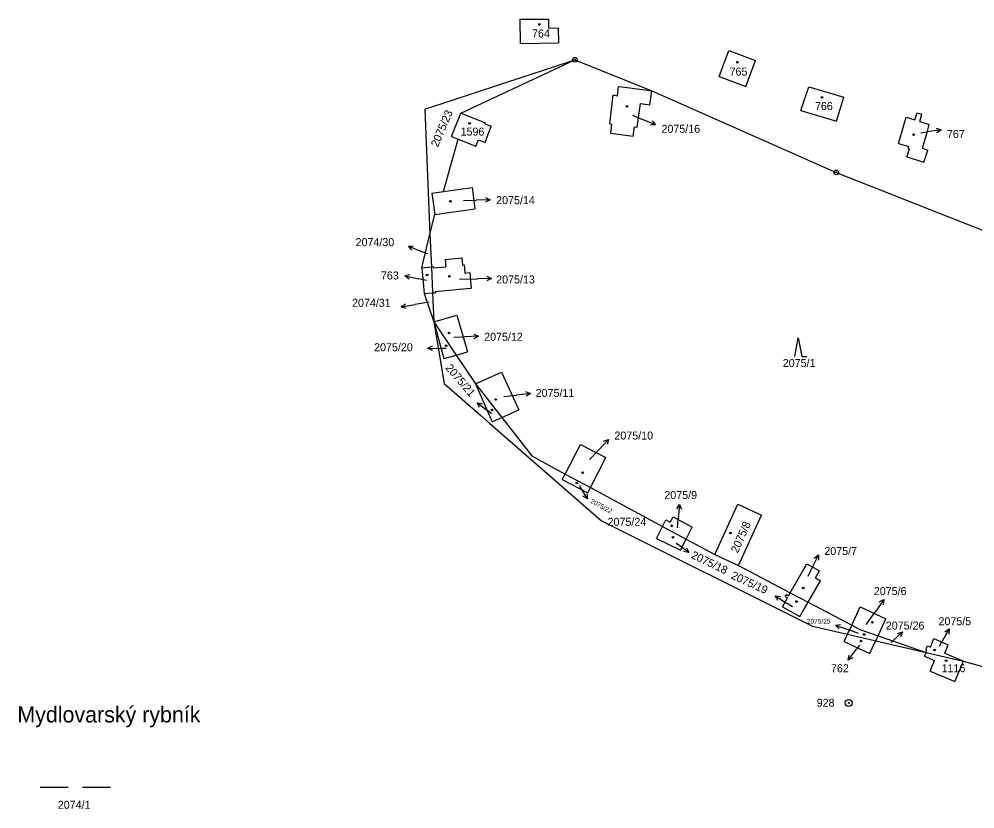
# Model space of a CAD drawing. Extents: x -763205 to -760228, y -1155311 to -1152844.
# Drawn here: x -762500.3 to -762297.3, y -1153761 to -1153593.1 of the extents above; entities that cross this region are included whole.
import ezdxf

# ---------------------------------------------------------------- set-up
doc = ezdxf.new("R2010")
doc.units = 0
for name, color, linetype in [('Vrstva 1', 7, 'Continuous'), ('Vrstva 15', 7, 'Continuous'), ('Vrstva 16', 7, 'Continuous'), ('Vrstva 17', 7, 'Continuous'), ('Vrstva 18', 7, 'Continuous'), ('Vrstva 19', 7, 'Continuous'), ('Vrstva 24', 7, 'Continuous'), ('Vrstva 25', 7, 'Continuous'), ('Vrstva 6', 7, 'Continuous'), ('Vrstva 62', 7, 'Continuous')]:
    doc.layers.add(name, color=color, linetype=linetype)

msp = doc.modelspace()

# ---------------------------------------------------------------- linework, layer by layer
at = {"layer": 'Vrstva 1'}
for p, q in [((-762393.96, -1153593.08), (-762387.87, -1153593.08)), ((-762393.96, -1153593.08), (-762393.89, -1153598.27)), ((-762387.87, -1153593.08), (-762387.84, -1153595)), ((-762387.84, -1153595), (-762385.78, -1153594.97)), ((-762385.78, -1153594.97), (-762385.73, -1153598.15)), ((-762393.89, -1153598.27), (-762385.73, -1153598.15)), ((-762351.58, -1153605.3), (-762349.52, -1153599.77)), ((-762349.52, -1153599.77), (-762343.88, -1153601.87)), ((-762414.14, -1153612.24), (-762382.25, -1153601.71)), ((-762382.25, -1153601.71), (-762365.91, -1153608.33)), ((-762345.94, -1153607.4), (-762343.88, -1153601.87)), ((-762351.58, -1153605.3), (-762345.94, -1153607.4)), ((-762373.21, -1153609.36), (-762372.95, -1153607.38)), ((-762372.95, -1153607.38), (-762371.67, -1153607.55)), ((-762371.67, -1153607.55), (-762365.91, -1153608.33)), ((-762334.21, -1153612.49), (-762332.55, -1153607.46)), ((-762332.55, -1153607.46), (-762325.14, -1153609.69)), ((-762374.84, -1153615.37), (-762374.14, -1153609.18)), ((-762374.14, -1153609.18), (-762373.21, -1153609.36)), ((-762366.36, -1153611.32), (-762365.91, -1153608.33)), ((-762365.91, -1153608.33), (-762326.71, -1153625.66)), ((-762326.68, -1153614.8), (-762325.14, -1153609.69)), ((-762414.14, -1153612.24), (-762413.03, -1153638.81)), ((-762369, -1153616.03), (-762368.32, -1153611.05)), ((-762368.32, -1153611.05), (-762366.36, -1153611.32)), ((-762408.43, -1153618.07), (-762406.45, -1153613.06)), ((-762406.45, -1153613.06), (-762401.27, -1153615.15)), ((-762334.21, -1153612.49), (-762326.68, -1153614.8)), ((-762313.47, -1153619.52), (-762311.84, -1153613.95)), ((-762311.84, -1153613.95), (-762310.01, -1153614.52)), ((-762310.01, -1153614.52), (-762309.54, -1153612.98)), ((-762309.54, -1153612.98), (-762308.51, -1153613.3)), ((-762308.99, -1153614.84), (-762308.51, -1153613.3)), ((-762401.35, -1153615.33), (-762401.27, -1153615.15)), ((-762401.35, -1153615.33), (-762400.02, -1153615.87)), ((-762401.34, -1153619.3), (-762400.02, -1153615.87)), ((-762374.84, -1153615.37), (-762374.37, -1153615.43)), ((-762374.62, -1153617.31), (-762374.37, -1153615.43)), ((-762369.87, -1153617.95), (-762369.6, -1153615.95)), ((-762369.6, -1153615.95), (-762369, -1153616.03)), ((-762308.99, -1153614.84), (-762306.96, -1153615.47)), ((-762307.37, -1153616.87), (-762306.96, -1153615.47)), ((-762408.43, -1153618.07), (-762407.07, -1153618.6)), ((-762374.62, -1153617.31), (-762369.87, -1153617.95)), ((-762308.4, -1153620.51), (-762307.37, -1153616.87)), ((-762407.07, -1153618.6), (-762403.26, -1153620.07)), ((-762403.26, -1153620.07), (-762402.74, -1153618.78)), ((-762402.74, -1153618.78), (-762401.34, -1153619.3)), ((-762313.47, -1153619.52), (-762311.32, -1153620.15)), ((-762311.45, -1153620.57), (-762311.32, -1153620.15)), ((-762311.69, -1153622.37), (-762311.17, -1153620.65)), ((-762311.69, -1153622.37), (-762308.11, -1153623.46)), ((-762311.45, -1153620.57), (-762311.17, -1153620.65)), ((-762308.4, -1153620.51), (-762307.29, -1153620.97)), ((-762308.11, -1153623.46), (-762307.29, -1153620.97)), ((-762326.71, -1153625.66), (-762282.48, -1153643.21)), ((-762412.66, -1153630.08), (-762410.18, -1153629.73)), ((-762412.66, -1153630.08), (-762412.01, -1153634.63)), ((-762410.18, -1153629.73), (-762404.1, -1153628.86)), ((-762404.1, -1153628.86), (-762403.54, -1153633.41)), ((-762412.01, -1153634.63), (-762403.54, -1153633.41)), ((-762413.03, -1153638.81), (-762412.74, -1153645.75)), ((-762409.82, -1153644.16), (-762406.3, -1153643.82)), ((-762409.82, -1153644.16), (-762409.67, -1153645.73)), ((-762406.3, -1153643.82), (-762406.13, -1153645.39)), ((-762414.77, -1153645.94), (-762412.74, -1153645.75)), ((-762414.77, -1153645.94), (-762414.28, -1153651.45)), ((-762412.74, -1153645.75), (-762412.33, -1153645.71)), ((-762412.74, -1153645.75), (-762412.51, -1153651.29)), ((-762412.33, -1153645.71), (-762412.31, -1153645.98)), ((-762412.31, -1153645.98), (-762409.67, -1153645.73)), ((-762406.13, -1153645.39), (-762405.75, -1153645.35)), ((-762405.75, -1153645.35), (-762405.6, -1153647.06)), ((-762405.6, -1153647.06), (-762404.55, -1153646.97)), ((-762404.55, -1153646.97), (-762404.25, -1153650.28)), ((-762411.91, -1153650.97), (-762405.3, -1153650.37)), ((-762405.3, -1153650.37), (-762404.25, -1153650.28)), ((-762414.28, -1153651.45), (-762412.51, -1153651.29)), ((-762412.51, -1153651.29), (-762411.89, -1153651.24)), ((-762412.51, -1153651.29), (-762412.25, -1153657.42)), ((-762411.91, -1153650.97), (-762411.89, -1153651.24)), ((-762412.25, -1153657.42), (-762407.35, -1153655.99)), ((-762407.35, -1153655.99), (-762405.08, -1153663.79)), ((-762412.25, -1153657.42), (-762410.08, -1153665.25)), ((-762412.25, -1153657.42), (-762410.05, -1153670.57)), ((-762410.08, -1153665.25), (-762407.49, -1153664.49)), ((-762407.49, -1153664.49), (-762405.08, -1153663.79)), ((-762403.39, -1153670.59), (-762397.87, -1153668.17)), ((-762397.87, -1153668.17), (-762394.18, -1153676.17)), ((-762410.05, -1153670.57), (-762402.23, -1153677.38)), ((-762403.39, -1153670.59), (-762399.82, -1153678.71)), ((-762397.78, -1153677.79), (-762394.18, -1153676.17)), ((-762402.23, -1153677.38), (-762400.41, -1153678.97)), ((-762400.41, -1153678.97), (-762376.57, -1153699.74)), ((-762399.82, -1153678.71), (-762397.78, -1153677.79)), ((-762384.32, -1153689.8), (-762381.05, -1153683.55)), ((-762381.05, -1153683.55), (-762375.69, -1153686.28)), ((-762378.95, -1153692.69), (-762375.69, -1153686.28)), ((-762384.93, -1153690.97), (-762384.32, -1153689.8)), ((-762384.93, -1153690.97), (-762379.5, -1153693.77)), ((-762379.5, -1153693.77), (-762378.95, -1153692.69)), ((-762352.54, -1153706.92), (-762347.6, -1153696.2)), ((-762347.6, -1153696.2), (-762342.57, -1153698.52)), ((-762363.64, -1153700.94), (-762362.94, -1153699.53)), ((-762362.94, -1153699.53), (-762361.98, -1153700.06)), ((-762361.98, -1153700.06), (-762361.34, -1153698.88)), ((-762361.34, -1153698.88), (-762357.31, -1153701.09)), ((-762347.52, -1153709.25), (-762342.57, -1153698.52)), ((-762376.57, -1153699.74), (-762331.8, -1153722.13)), ((-762364.88, -1153703.47), (-762363.64, -1153700.94)), ((-762358.63, -1153703.64), (-762357.31, -1153701.09)), ((-762364.88, -1153703.47), (-762359.82, -1153705.95)), ((-762359.82, -1153705.95), (-762358.63, -1153703.64)), ((-762352.54, -1153706.92), (-762347.52, -1153709.25)), ((-762333.8, -1153710.4), (-762332.94, -1153708.88)), ((-762332.94, -1153708.88), (-762330.26, -1153710.35)), ((-762336.49, -1153715.07), (-762333.8, -1153710.4)), ((-762331.12, -1153711.89), (-762330.26, -1153710.35)), ((-762332.72, -1153717.05), (-762330.06, -1153712.48)), ((-762331.12, -1153711.89), (-762330.06, -1153712.48)), ((-762337.55, -1153715.84), (-762337.32, -1153715.43)), ((-762337.32, -1153715.43), (-762336.85, -1153715.7)), ((-762336.85, -1153715.7), (-762336.49, -1153715.07)), ((-762338.17, -1153718.01), (-762337.08, -1153716.11)), ((-762337.55, -1153715.84), (-762337.08, -1153716.11)), ((-762333.39, -1153718.21), (-762332.72, -1153717.05)), ((-762338.17, -1153718.01), (-762334.48, -1153720.09)), ((-762334.48, -1153720.09), (-762333.39, -1153718.21)), ((-762323.43, -1153721.94), (-762321.64, -1153718.05)), ((-762321.64, -1153718.05), (-762316.18, -1153720.55)), ((-762317.85, -1153724.17), (-762316.18, -1153720.55)), ((-762331.8, -1153722.13), (-762324.31, -1153723.86)), ((-762325.02, -1153725.4), (-762324.31, -1153723.86)), ((-762324.31, -1153723.86), (-762324.17, -1153723.55)), ((-762324.31, -1153723.86), (-762318.34, -1153725.23)), ((-762324.17, -1153723.55), (-762323.43, -1153721.94)), ((-762325.02, -1153725.4), (-762319.59, -1153727.95)), ((-762318.72, -1153726.06), (-762318.34, -1153725.23)), ((-762318.34, -1153725.23), (-762317.85, -1153724.17)), ((-762318.34, -1153725.23), (-762307.65, -1153727.7)), ((-762306.73, -1153726.58), (-762305.96, -1153724.79)), ((-762305.96, -1153724.79), (-762302.91, -1153726.1)), ((-762319.59, -1153727.95), (-762318.72, -1153726.06)), ((-762308, -1153728.54), (-762307.65, -1153727.7)), ((-762307.65, -1153727.7), (-762307.58, -1153726.79)), ((-762307.65, -1153727.7), (-762299.72, -1153729.59)), ((-762307.58, -1153726.79), (-762307.37, -1153726.3)), ((-762307.37, -1153726.3), (-762306.73, -1153726.58)), ((-762303.68, -1153727.89), (-762302.91, -1153726.1)), ((-762303.68, -1153727.89), (-762299.72, -1153729.59)), ((-762308, -1153728.54), (-762305.84, -1153729.44)), ((-762306.79, -1153731.7), (-762305.84, -1153729.44)), ((-762301.52, -1153733.91), (-762299.72, -1153729.59)), ((-762299.72, -1153729.59), (-762293.09, -1153731.39)), ((-762306.79, -1153731.7), (-762301.52, -1153733.91))]:
    msp.add_line(p, q, dxfattribs=at)
at = {"layer": 'Vrstva 16'}
for p, q in [((-762370, -1153613.52), (-762367.86, -1153614.4)), ((-762365.088, -1153615.547), (-762367.86, -1153614.4)), ((-762308.77, -1153617.28), (-762307.42, -1153617.08)), ((-762304.451, -1153616.648), (-762307.42, -1153617.08)), ((-762405.91, -1153631.67), (-762403.24, -1153631.58)), ((-762400.242, -1153631.479), (-762403.24, -1153631.58)), ((-762417.627, -1153641.351), (-762414.84, -1153642.46)), ((-762413.56, -1153642.97), (-762414.84, -1153642.46)), ((-762418.369, -1153647.666), (-762415.43, -1153648.27)), ((-762413.74, -1153648.62), (-762415.43, -1153648.27)), ((-762406.76, -1153648.34), (-762402.97, -1153648.28)), ((-762399.97, -1153648.236), (-762402.97, -1153648.28)), ((-762419.131, -1153654.242), (-762416.17, -1153653.76)), ((-762413.29, -1153653.29), (-762416.17, -1153653.76)), ((-762407.99, -1153660.7), (-762405.7, -1153660.62)), ((-762402.702, -1153660.513), (-762405.7, -1153660.62)), ((-762413.48, -1153663.033), (-762410.48, -1153663.08)), ((-762409.56, -1153663.09), (-762410.48, -1153663.08)), ((-762397.33, -1153673.32), (-762394.65, -1153673.01)), ((-762391.67, -1153672.664), (-762394.65, -1153673.01)), ((-762402.985, -1153674.64), (-762400.6, -1153676.46)), ((-762399.98, -1153676.93), (-762400.6, -1153676.46)), ((-762375.088, -1153682.46), (-762377.16, -1153684.63)), ((-762379.15, -1153686.71), (-762377.16, -1153684.63)), ((-762381.29, -1153692.24), (-762381.13, -1153692.51)), ((-762379.594, -1153695.087), (-762381.13, -1153692.51)), ((-762359.995, -1153696.244), (-762360.28, -1153699.23)), ((-762360.47, -1153701.25), (-762360.28, -1153699.23)), ((-762360.74, -1153704.46), (-762360.45, -1153704.67)), ((-762358.039, -1153706.455), (-762360.45, -1153704.67)), ((-762330.491, -1153707.005), (-762331.81, -1153709.7)), ((-762332.7, -1153711.52), (-762331.81, -1153709.7)), ((-762339.696, -1153715.717), (-762337.16, -1153717.32)), ((-762336.04, -1153718.03), (-762337.16, -1153717.32)), ((-762316.621, -1153716.461), (-762318.34, -1153718.92)), ((-762320.34, -1153721.78), (-762318.34, -1153718.92)), ((-762326.893, -1153721.926), (-762324.07, -1153722.94)), ((-762321.98, -1153723.69), (-762324.07, -1153722.94)), ((-762312.652, -1153723.377), (-762314.84, -1153725.43)), ((-762302.709, -1153722.701), (-762304.19, -1153725.31)), ((-762315.04, -1153725.61), (-762314.84, -1153725.43)), ((-762304.82, -1153726.42), (-762304.19, -1153725.31)), ((-762324.219, -1153729.395), (-762322.4, -1153727.01)), ((-762321.77, -1153726.18), (-762322.4, -1153727.01))]:
    msp.add_line(p, q, dxfattribs=at)
for points in [[(-762365.821, -1153614.703), (-762365.088, -1153615.547), (-762366.203, -1153615.627)], [(-762305.513, -1153616.297), (-762304.451, -1153616.648), (-762305.369, -1153617.287)], [(-762401.258, -1153631.013), (-762400.242, -1153631.479), (-762401.224, -1153632.013)], [(-762416.883, -1153642.185), (-762417.627, -1153641.351), (-762416.513, -1153641.256)], [(-762417.49, -1153648.357), (-762418.369, -1153647.666), (-762417.288, -1153647.377)], [(-762400.978, -1153647.751), (-762399.97, -1153648.236), (-762400.963, -1153648.751)], [(-762418.064, -1153654.575), (-762419.131, -1153654.242), (-762418.224, -1153653.587)], [(-762403.719, -1153660.049), (-762402.702, -1153660.513), (-762403.683, -1153661.048)], [(-762412.488, -1153663.548), (-762413.48, -1153663.033), (-762412.472, -1153662.548)], [(-762392.721, -1153672.283), (-762391.67, -1153672.664), (-762392.606, -1153673.276)], [(-762402.493, -1153675.644), (-762402.985, -1153674.64), (-762401.887, -1153674.849)], [(-762376.141, -1153682.838), (-762375.088, -1153682.46), (-762375.417, -1153683.529)], [(-762379.677, -1153693.972), (-762379.594, -1153695.087), (-762380.536, -1153694.484)], [(-762360.588, -1153697.192), (-762359.995, -1153696.244), (-762359.592, -1153697.287)], [(-762358.545, -1153705.458), (-762358.039, -1153706.455), (-762359.14, -1153706.262)], [(-762331.38, -1153707.684), (-762330.491, -1153707.005), (-762330.482, -1153708.123)], [(-762339.118, -1153716.674), (-762339.696, -1153715.717), (-762338.583, -1153715.829)], [(-762317.604, -1153716.994), (-762316.621, -1153716.461), (-762316.784, -1153717.567)], [(-762326.121, -1153722.735), (-762326.893, -1153721.926), (-762325.783, -1153721.793)], [(-762313.724, -1153723.697), (-762312.652, -1153723.377), (-762313.039, -1153724.426)], [(-762303.638, -1153723.324), (-762302.709, -1153722.701), (-762302.768, -1153723.817)], [(-762323.215, -1153728.903), (-762324.219, -1153729.395), (-762324.01, -1153728.297)]]:
    msp.add_lwpolyline(points, dxfattribs=at)
at = {"layer": 'Vrstva 24'}
for centre, radius in [((-762382.25, -1153601.71), 0.5), ((-762382.25, -1153601.71), 0.1), ((-762326.71, -1153625.66), 0.5), ((-762326.71, -1153625.66), 0.1), ((-762324.08, -1153738.47), 0.75), ((-762324.08, -1153738.47), 0.1)]:
    msp.add_circle(centre, radius, dxfattribs=at)
at = {"layer": 'Vrstva 25'}
for p, q in [((-762495.88, -1153756.36), (-762489.88, -1153756.36)), ((-762486.88, -1153756.36), (-762480.88, -1153756.36))]:
    msp.add_line(p, q, dxfattribs=at)
msp.add_lwpolyline([(-762335.5, -1153664.84), (-762334.8, -1153660.84), (-762334, -1153664.84), (-762333, -1153664.84)], dxfattribs=at)
for centre in [(-762389.81, -1153594.22), (-762347.75, -1153602.25), (-762329.75, -1153609.74), (-762371.17, -1153611.63), (-762404.63, -1153615.23), (-762310.26, -1153617.66), (-762408.68, -1153631.83), (-762413.63, -1153647.48), (-762408.91, -1153647.75), (-762408.98, -1153659.83), (-762409.61, -1153662.51), (-762399.09, -1153673.95), (-762399.85, -1153676.15), (-762380.59, -1153689.53), (-762381.85, -1153691.7), (-762361.69, -1153700.8), (-762361.4, -1153703.22), (-762349.19, -1153702.33), (-762333.74, -1153714.04), (-762335.16, -1153716.91), (-762319.04, -1153721.31), (-762320.79, -1153723.9), (-762321.45, -1153725.31), (-762305.83, -1153727.2), (-762303.38, -1153729.46)]:
    msp.add_circle(centre, 0.175, dxfattribs=at)
at = {"layer": 'Vrstva 6'}
for p, q in [((-762406.45, -1153613.06), (-762382.25, -1153601.71)), ((-762410.18, -1153629.73), (-762407.07, -1153618.6)), ((-762413.03, -1153638.81), (-762412.01, -1153634.63)), ((-762414.77, -1153645.94), (-762413.03, -1153638.81)), ((-762414.28, -1153651.45), (-762412.25, -1153657.42)), ((-762412.25, -1153657.42), (-762407.49, -1153664.49)), ((-762407.49, -1153664.49), (-762403.39, -1153670.59)), ((-762403.39, -1153670.59), (-762397.78, -1153677.79)), ((-762397.78, -1153677.79), (-762391.43, -1153685.96)), ((-762391.43, -1153685.96), (-762384.32, -1153689.8)), ((-762384.32, -1153689.8), (-762378.95, -1153692.69)), ((-762378.95, -1153692.69), (-762363.64, -1153700.94)), ((-762363.64, -1153700.94), (-762358.63, -1153703.64)), ((-762358.63, -1153703.64), (-762352.54, -1153706.92)), ((-762347.52, -1153709.25), (-762336.49, -1153715.07)), ((-762336.49, -1153715.07), (-762332.72, -1153717.05)), ((-762332.72, -1153717.05), (-762323.43, -1153721.94)), ((-762323.43, -1153721.94), (-762321.74, -1153722.83)), ((-762321.74, -1153722.83), (-762317.85, -1153724.17)), ((-762317.85, -1153724.17), (-762307.65, -1153727.7))]:
    msp.add_line(p, q, dxfattribs=at)

# ---------------------------------------------------------------- texts
at = {"layer": 'Vrstva 15'}
msp.add_text('Mydlovarský rybník', height=3.4, dxfattribs=at).set_placement((-762500.696, -1153742.61))
at = {"layer": 'Vrstva 16'}
for s, p in [('2075/16', (-762363.853, -1153617.25)), ('767', (-762303.213, -1153618.35)), ('2075/14', (-762398.973, -1153632.42)), ('2074/30', (-762428.84, -1153641.35)), ('763', (-762423.46, -1153648.43)), ('2075/13', (-762398.973, -1153649.28)), ('2074/31', (-762429.59, -1153654.24)), ('2075/12', (-762401.523, -1153661.46)), ('2075/20', (-762424.907, -1153663.69)), ('2075/11', (-762390.583, -1153673.41)), ('2075/10', (-762373.853, -1153682.46)), ('2075/9', (-762363.243, -1153695.11)), ('2075/7', (-762329.253, -1153707.01)), ('2075/6', (-762318.743, -1153715.53)), ('2075/26', (-762316.193, -1153722.86)), ('2075/5', (-762305.003, -1153721.94)), ('762', (-762327.843, -1153731.94))]:
    msp.add_text(s, height=1.7, dxfattribs=at).set_placement(p)
for s, rotation, p in [('2075/21', 310.48583, (-762409.865, -1153667.284)), ('2075/18', 334.26358, (-762357.714, -1153707.584)), ('2075/19', 335.18031, (-762349.223, -1153711.923))]:
    msp.add_text(s, height=1.7, rotation=rotation, dxfattribs=at).set_placement(p)
at = {"layer": 'Vrstva 17'}
msp.add_text('928', height=1.7, dxfattribs=at).set_placement((-762330.884, -1153739.26))
at = {"layer": 'Vrstva 18'}
for s, rotation, p in [('2075/23', 66.86418, (-762411.357, -1153620.412)), ('2075/8', 66.11933, (-762347.644, -1153706.723))]:
    msp.add_text(s, height=1.7, rotation=rotation, dxfattribs=at).set_placement(p)
for s, height, p in [('2075/16', 0.1, (-762369.986, -1153613.52)), ('2075/14', 0.1, (-762405.896, -1153631.67)), ('2074/30', 0.1, (-762413.546, -1153642.97)), ('2075/13', 0.1, (-762406.746, -1153648.34)), ('2074/31', 0.1, (-762413.276, -1153653.29)), ('2075/12', 0.1, (-762407.976, -1153660.7)), ('2075/20', 0.1, (-762409.546, -1153663.09)), ('2075/1', 1.7, (-762338.083, -1153667.04)), ('2075/11', 0.1, (-762397.316, -1153673.32)), ('2075/21', 0.1, (-762399.966, -1153676.93)), ('2075/10', 0.1, (-762379.136, -1153686.71)), ('2075/22', 0.1, (-762381.276, -1153692.24)), ('2075/24', 1.7, (-762375.303, -1153700.8)), ('2075/9', 0.1, (-762360.456, -1153701.25)), ('2075/18', 0.1, (-762360.726, -1153704.46)), ('2075/7', 0.1, (-762332.686, -1153711.52)), ('2075/19', 0.1, (-762336.026, -1153718.03)), ('2075/6', 0.1, (-762320.326, -1153721.78)), ('2075/25', 0.1, (-762322.276, -1153723.69)), ('2075/26', 0.1, (-762315.334, -1153725.61)), ('2075/5', 0.1, (-762304.806, -1153726.42)), ('2074/1', 1.7, (-762492.103, -1153760.96))]:
    msp.add_text(s, height=height, dxfattribs=at).set_placement(p)
at = {"layer": 'Vrstva 19'}
for s, height, p in [('764', 1.7, (-762391.353, -1153596.99)), ('765', 1.7, (-762349.383, -1153605.09)), ('766', 1.7, (-762331.243, -1153612.42)), ('1596', 1.7, (-762406.532, -1153617.85)), ('767', 0.1, (-762308.756, -1153617.28)), ('763', 0.1, (-762413.726, -1153648.62)), ('762', 0.1, (-762321.756, -1153726.18)), ('1116', 1.7, (-762304.347, -1153731.92))]:
    msp.add_text(s, height=height, dxfattribs=at).set_placement(p)
at = {"layer": 'Vrstva 62'}
msp.add_text('2075/22', height=1, rotation=331.57068, dxfattribs=at).set_placement((-762379.066, -1153695.865))
msp.add_text('2075/25', height=1, dxfattribs=at).set_placement((-762332.939, -1153721.58))

doc.saveas('drawing.dxf')
